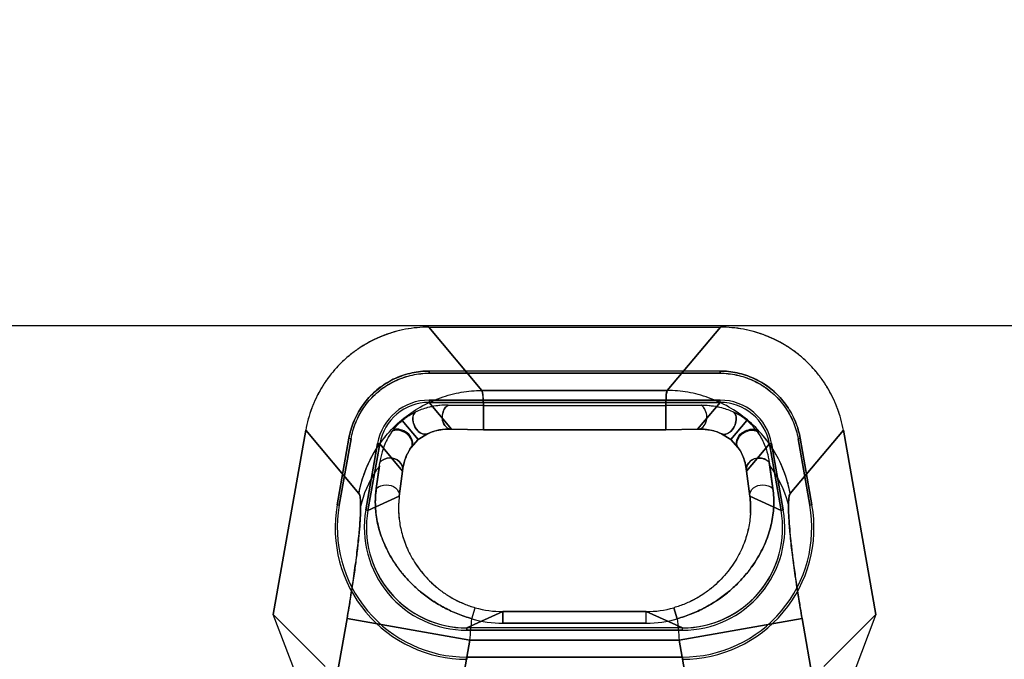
# Model space of a CAD drawing. Header units: millimetres. Extents: x 0 to 297, y 0 to 210.
# Tile 390 of 438: x 240.453 to 240.689, y 159.757 to 159.91. Entities that reach past the tile are written whole.
import ezdxf

# ---------------------------------------------------------------- set-up
doc = ezdxf.new("R2010")
doc.units = ezdxf.units.MM
doc.header["$LTSCALE"] = 16.335
doc.layers.get('0').update_dxf_attribs({"linetype": 'CONTINUOUS'})
for name, color, linetype in [('AXES_REF', 7, 'CONTINUOUS'), ('INTFCLR_1', 7, 'CONTINUOUS'), ('INTFCLR_144815', 7, 'CONTINUOUS'), ('INTFCLR_72935', 7, 'CONTINUOUS')]:
    doc.layers.add(name, color=color, linetype=linetype)

msp = doc.modelspace()

# ---------------------------------------------------------------- linework, layer by layer
at = {"color": 7, "linetype": 'Continuous'}
for radius in [5.8174969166, 5.817, 5.7797484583]:
    msp.add_circle((241.4979109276, 154.8339782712), radius, dxfattribs=at)
msp.add_arc((241.4979109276, 154.8339782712), 5.76, 278.2771290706, 261.7228709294, dxfattribs=at)
at = {"layer": 'AXES_REF', "color": 7, "linetype": 'Continuous'}
msp.add_arc((241.4979109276, 154.8339782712), 5.892, 113.0826660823, 66.91733391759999, dxfattribs=at)
at = {"layer": 'AXES_REF', "color": 9, "linetype": 'Continuous'}
msp.add_arc((241.4979109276, 154.8339782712), 5.3067073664, 94.4118118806, 85.5881881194, dxfattribs=at)
at = {"layer": 'INTFCLR_1', "color": 9, "linetype": 'Continuous'}
for p, q in [((240.5635374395, 159.8215132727), (240.5508203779, 159.8366688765)), ((240.6206659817, 159.8366688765), (240.6079489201, 159.8215132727)), ((240.5635374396, 159.8215132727), (240.6079489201, 159.8215132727)), ((240.5509099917, 159.8191934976), (240.5509100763, 159.8186686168)), ((240.5563070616, 159.8122369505), (240.5509100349, 159.8186688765)), ((240.5639245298, 159.8179129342), (240.5554669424, 159.8179854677)), ((240.5639245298, 159.8179129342), (240.5639245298, 159.812104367)), ((240.5639245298, 159.8179129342), (240.6075618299, 159.8179129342)), ((240.6075618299, 159.812104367), (240.607562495, 159.8179129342)), ((240.616019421, 159.8179854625), (240.6075618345, 159.8179128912)), ((240.6205763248, 159.8186688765), (240.6151792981, 159.8122369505)), ((240.6205762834, 159.8186686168), (240.620576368, 159.8191934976)), ((240.5444674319, 159.8143159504), (240.5483101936, 159.8097459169)), ((240.5639245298, 159.8121061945), (240.5563070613, 159.8122369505)), ((240.615179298, 159.8122369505), (240.6075618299, 159.8121061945)), ((240.6270188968, 159.8143159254), (240.623176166, 159.809745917)), ((240.5213885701, 159.8119726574), (240.5341056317, 159.7968170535)), ((240.5505702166, 159.8111672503), (240.5483101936, 159.8097459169)), ((240.6075618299, 159.8121061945), (240.5639245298, 159.8121061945)), ((240.623176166, 159.809745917), (240.6209194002, 159.8111657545)), ((240.637380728, 159.7968170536), (240.6500977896, 159.8119726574)), ((240.5390997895, 159.8087586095), (240.5385828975, 159.8088498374)), ((240.5390995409, 159.8087586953), (240.5445739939, 159.8022344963)), ((240.5483101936, 159.8097459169), (240.5465649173, 159.8078097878)), ((240.6249222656, 159.8078085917), (240.623176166, 159.809745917)), ((240.6269123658, 159.8022344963), (240.6323868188, 159.8087586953)), ((240.6329034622, 159.8088498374), (240.6323865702, 159.8087586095)), ((240.539034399, 159.803444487), (240.5382897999, 159.7980339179)), ((240.6331965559, 159.7980339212), (240.632346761, 159.8042803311)), ((240.5445739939, 159.8022344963), (240.5437965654, 159.7962231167)), ((240.6276897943, 159.7962231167), (240.6269123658, 159.8022344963)), ((240.5437965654, 159.7962231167), (240.5362896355, 159.7928229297)), ((240.6351967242, 159.7928229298), (240.6276897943, 159.7962231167)), ((240.5294229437, 159.7940337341), (240.5289058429, 159.7941248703)), ((240.6425805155, 159.7941248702), (240.6420634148, 159.7940337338)), ((240.5357734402, 159.7929139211), (240.5362903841, 159.7928228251)), ((240.6351959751, 159.7928228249), (240.635712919, 159.7929139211)), ((240.5685906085, 159.7685930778), (240.5599267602, 159.7646688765)), ((240.5611450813, 159.7668945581), (240.5619708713, 159.7695198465)), ((240.5685906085, 159.7657962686), (240.5685906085, 159.7685935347)), ((240.5685906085, 159.7685930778), (240.6028957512, 159.7685930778)), ((240.6028957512, 159.7657962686), (240.6028957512, 159.7685935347)), ((240.6115595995, 159.7646688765), (240.6028957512, 159.7685930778)), ((240.6103412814, 159.7668945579), (240.6095154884, 159.7695198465)), ((240.5123360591, 159.6595582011), (240.531268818, 159.7669312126)), ((240.531268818, 159.7669312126), (240.5607006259, 159.7617415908)), ((240.6028957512, 159.7657962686), (240.5685906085, 159.7657962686)), ((240.6107857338, 159.7617415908), (240.6402175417, 159.7669312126)), ((240.6402175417, 159.7669312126), (240.6591503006, 159.6595582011)), ((240.5599267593, 159.7646706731), (240.5599267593, 159.7641457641)), ((240.6115594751, 159.7641457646), (240.6115597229, 159.7646706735)), ((240.5607006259, 159.7617415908), (240.5427116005, 159.659720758)), ((240.5607006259, 159.7617415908), (240.6107857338, 159.7617415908)), ((240.6287747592, 159.659720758), (240.6107857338, 159.7617415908)), ((240.559926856, 159.757172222), (240.5599266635, 159.7576972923)), ((240.6115596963, 159.7576972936), (240.6115595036, 159.7571722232))]:
    msp.add_line(p, q, dxfattribs=at)
at = {"layer": 'INTFCLR_1', "color": 6, "linetype": 'Continuous'}
for p, q in [((240.550820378, 159.8366688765), (240.6206659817, 159.8366688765)), ((240.5509100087, 159.8256333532), (240.5509100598, 159.8261589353)), ((240.6205763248, 159.8261688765), (240.5509100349, 159.8261688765)), ((240.5509100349, 159.8256439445), (240.6205763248, 159.8256439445)), ((240.6205762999, 159.8261589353), (240.620576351, 159.8256333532)), ((240.6205763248, 159.8191938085), (240.5509100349, 159.8191938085)), ((240.5509100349, 159.8186688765), (240.6205763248, 159.8186688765)), ((240.52138857, 159.8119726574), (240.513616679, 159.7678960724)), ((240.5289035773, 159.7941252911), (240.5317134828, 159.8100610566)), ((240.5294205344, 159.7940341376), (240.5322304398, 159.8099699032)), ((240.5317232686, 159.8100593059), (240.5322408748, 159.8099680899)), ((240.6392454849, 159.8099680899), (240.6397630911, 159.8100593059)), ((240.6392559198, 159.8099699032), (240.6420658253, 159.7940341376)), ((240.6397728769, 159.8100610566), (240.6425827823, 159.7941252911)), ((240.6578696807, 159.7678960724), (240.6500977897, 159.8119726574)), ((240.5385825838, 159.8088498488), (240.5357726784, 159.7929140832)), ((240.5362896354, 159.7928229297), (240.5390995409, 159.8087586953)), ((240.6323868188, 159.8087586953), (240.6351967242, 159.7928229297)), ((240.6357136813, 159.7929140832), (240.6329037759, 159.8088498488)), ((240.5189209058, 159.7539500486), (240.5136166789, 159.7678960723)), ((240.513616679, 159.7678960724), (240.5260373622, 159.7554753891)), ((240.6454489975, 159.7554753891), (240.6578696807, 159.7678960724)), ((240.6578696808, 159.7678960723), (240.6525654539, 159.7539500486)), ((240.6115595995, 159.7646688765), (240.5599267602, 159.7646688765)), ((240.5599267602, 159.7641439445), (240.6115595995, 159.7641439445)), ((240.6115595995, 159.7576938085), (240.5599267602, 159.7576938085))]:
    msp.add_line(p, q, dxfattribs=at)
for centre, radius, start, end in [((240.5509082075, 159.8066783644), 0.012515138, 89.9916338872, 170.0083660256), ((240.5509070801, 159.8066798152), 0.0119886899, 89.99887922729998, 170.0021470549), ((240.6205781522, 159.8066783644), 0.012515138, 9.9916339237, 90.00836582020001), ((240.6205793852, 159.8066797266), 0.0119886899, 9.9988799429, 90.00214761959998), ((240.5599153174, 159.7886596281), 0.0314873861, 170.0045577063, 270.0208196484), ((240.5599153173, 159.788659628), 0.0309623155, 170.0046347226, 270.0211725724), ((240.611571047, 159.7886596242), 0.0314873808, 269.979171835, 9.995450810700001), ((240.6115710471, 159.788659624), 0.0309623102, 269.9788185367, 9.9953740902), ((240.5599153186, 159.7886596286), 0.0245138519, 170.0058561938, 270.0267401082), ((240.5599045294, 159.7886551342), 0.0239793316, 169.9984242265, 270.0027676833), ((240.6115710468, 159.7886596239), 0.0245138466, 269.9732464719, 9.994157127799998), ((240.6115380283, 159.7886613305), 0.0240232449, 345.0078624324, 9.9935268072), ((240.6115816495, 159.7886552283), 0.0239795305, 269.9981249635, 344.9949843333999)]:
    msp.add_arc(centre, radius, start, end, dxfattribs=at)
at = {"layer": 'INTFCLR_1', "color": 9, "linetype": 'Continuous'}
for centre, radius, start, end in [((240.3346439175, 159.8296916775), 0.2060688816, 352.6823037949, 352.9166235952), ((240.6061594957, 159.7933226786), 0.0217247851, 356.8989578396, 7.6723788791), ((240.5685901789, 159.7926951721), 0.0241020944, 254.0596645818, 270.0010210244), ((240.6028961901, 159.792695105), 0.0241020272, 269.9989566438, 285.9403577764), ((239.210404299, 159.880803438), 1.3555352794, 354.960999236, 355.1796137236), ((240.5685990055, 159.791639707), 0.0258434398, 253.2362438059, 269.9813834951), ((240.602887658, 159.7916376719), 0.0258414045, 270.0179443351, 286.7644188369), ((241.9616175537, 159.8808488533), 1.3560726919, 184.8203971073, 185.0389249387)]:
    msp.add_arc(centre, radius, start, end, dxfattribs=at)
at = {"layer": 'INTFCLR_1', "color": 6, "linetype": 'Continuous'}
for points, knots in [([(240.550820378, 159.8366688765), (240.5498907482, 159.8366688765), (240.5480303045, 159.8365826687), (240.5452654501, 159.8361943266), (240.5425503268, 159.8355509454), (240.5399097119, 159.8346594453), (240.5373664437, 159.8335268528), (240.5349414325, 159.832163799), (240.5326545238, 159.8305815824), (240.5305252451, 159.8287938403), (240.5285715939, 159.8268158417), (240.5268099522, 159.8246642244), (240.5252547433, 159.8223564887), (240.5239203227, 159.8199119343), (240.5228175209, 159.8173524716), (240.5219569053, 159.8147009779), (240.5215497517, 159.8128867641), (240.52138857, 159.8119726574)], [0, 0, 0, 0, 0.0668458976, 0.1336927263, 0.2004837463, 0.2671935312, 0.3338090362, 0.400383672, 0.4669352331, 0.5334824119, 0.6000118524, 0.6665554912, 0.73315009, 0.7998260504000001, 0.8665291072, 0.9332563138, 1, 1, 1, 1]), ([(240.6500977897, 159.8119726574), (240.6499363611, 159.8128881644), (240.6495284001, 159.8147053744), (240.6486658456, 159.81736079), (240.6475607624, 159.8199229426), (240.6462242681, 159.8223686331), (240.6446672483, 159.8246765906), (240.6429038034, 159.8268280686), (240.6409485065, 159.8288054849), (240.6388181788, 159.8305919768), (240.6365309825, 159.8321724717), (240.6341061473, 159.8335337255), (240.6315634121, 159.834664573), (240.6289242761, 159.8355542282), (240.6262121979, 159.8361958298), (240.6234515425, 159.8365829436), (240.6215941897, 159.8366688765), (240.6206659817, 159.8366688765)], [0, 0, 0, 0, 0.0668459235, 0.1336927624, 0.2004837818, 0.2671935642, 0.3338090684, 0.4003837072, 0.4669352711, 0.5334824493, 0.6000118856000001, 0.6665555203, 0.7331501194, 0.7998260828, 0.8665291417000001, 0.9332563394, 1, 1, 1, 1]), ([(240.5317134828, 159.8100610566), (240.5318307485, 159.8107264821), (240.5321433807, 159.8120619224), (240.5328320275, 159.8140258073), (240.5337395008, 159.8159406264), (240.5348527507, 159.8177634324), (240.5361425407, 159.8194430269), (240.5375800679, 159.8209497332), (240.5391553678, 159.8222715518), (240.540874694, 159.8234198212), (240.54273607, 159.8243940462), (240.5447186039, 159.8251785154), (240.5467728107, 159.8257481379), (240.5488455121, 159.8260915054), (240.5502291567, 159.8261689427), (240.5509100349, 159.8261688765)], [0, 0, 0, 0, 0.0745524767, 0.1509807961, 0.2292183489, 0.3079139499, 0.3862044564, 0.4624332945, 0.5372331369, 0.6126412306, 0.6901179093, 0.7686076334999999, 0.8474540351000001, 0.9248738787, 1, 1, 1, 1]), ([(240.5322304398, 159.8099699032), (240.5323441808, 159.8106153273), (240.5326479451, 159.811911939), (240.533317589, 159.8138210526), (240.5342011, 159.8156857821), (240.5352854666, 159.8174622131), (240.5365409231, 159.8190987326), (240.5379369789, 159.8205629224), (240.5394656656, 159.8218470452), (240.5411357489, 159.8229621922), (240.5429490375, 159.8239121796), (240.5448830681, 159.8246775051), (240.5468862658, 159.8252335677), (240.548903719, 159.8255684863), (240.5502489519, 159.8256440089), (240.5509100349, 159.8256439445)], [0, 0, 0, 0, 0.0743166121, 0.1506607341, 0.2290133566, 0.3078648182, 0.3862250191, 0.4624616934, 0.5368207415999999, 0.6121572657, 0.6897409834, 0.76851829, 0.8475763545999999, 0.9250355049, 1, 1, 1, 1]), ([(240.6205763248, 159.8261688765), (240.6212513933, 159.8261689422), (240.6226193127, 159.826093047), (240.6246713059, 159.8257566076), (240.6267136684, 159.8251963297), (240.628702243, 159.8244165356), (240.6305812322, 159.8234387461), (240.6323155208, 159.8222836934), (240.6338924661, 159.8209622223), (240.6353223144, 159.8194669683), (240.6366063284, 159.8178023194), (240.6377231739, 159.8159848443), (240.6386408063, 159.8140604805), (240.6393385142, 159.8120797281), (240.6396547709, 159.8107312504), (240.6397728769, 159.8100610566)], [0, 0, 0, 0, 0.07448509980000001, 0.1508136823, 0.2290298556, 0.307717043, 0.3860546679, 0.4622959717, 0.5371773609, 0.612604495, 0.6901286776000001, 0.7687085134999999, 0.8475354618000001, 0.9249132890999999, 1, 1, 1, 1]), ([(240.6205763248, 159.8256439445), (240.6212316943, 159.8256440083), (240.6225613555, 159.8255700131), (240.6245577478, 159.8252420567), (240.6265475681, 159.8246957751), (240.6284853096, 159.8239363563), (240.6303149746, 159.8229841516), (240.6319993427, 159.8218635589), (240.6335294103, 159.8205810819), (240.6349176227, 159.8191300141), (240.6361680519, 159.8175092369), (240.6372575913, 159.8157374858), (240.6381530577, 159.8138612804), (240.6388332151, 159.811932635), (240.6391411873, 159.8106209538), (240.6392559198, 159.8099699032)], [0, 0, 0, 0, 0.0743165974, 0.150660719, 0.2290133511, 0.3078648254, 0.3862250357, 0.4624617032, 0.5368207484, 0.6121572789, 0.6897410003, 0.7685183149, 0.8475763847, 0.9250355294, 1, 1, 1, 1])]:
    msp.add_open_spline(points, degree=3, knots=knots, dxfattribs=at)
at = {"layer": 'INTFCLR_1', "color": 9, "linetype": 'Continuous'}
for points, knots in [([(240.5341056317, 159.7968170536), (240.534400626, 159.7984298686), (240.5352777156, 159.801688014), (240.536949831, 159.8053244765), (240.5387694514, 159.8083076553), (240.5408991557, 159.8111933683), (240.5442741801, 159.8145849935), (240.548712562, 159.8176766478), (240.5535498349, 159.819897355), (240.5585363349, 159.8212045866), (240.5618979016, 159.8215028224), (240.5635374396, 159.8215132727)], [0, 0, 0, 0, 0.1182099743, 0.2420382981, 0.2870462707, 0.3700382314, 0.5000568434, 0.6300754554, 0.757961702, 0.8817900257, 1, 1, 1, 1]), ([(240.5639245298, 159.8179129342), (240.5639090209, 159.8184271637), (240.5638313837, 159.8196222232), (240.5638061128, 159.8208731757), (240.5635374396, 159.8215132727)], [0, 0, 0, 0, 0.4256475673, 1, 1, 1, 1]), ([(240.6079489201, 159.8215132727), (240.6076893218, 159.8208945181), (240.6076563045, 159.8196452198), (240.6075780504, 159.818450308), (240.6075618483, 159.8179127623)], [0, 0, 0, 0, 0.5551027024, 1, 1, 1, 1]), ([(240.637380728, 159.7968170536), (240.6367788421, 159.8001077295), (240.6349837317, 159.8050360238), (240.6310285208, 159.8107485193), (240.6272122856, 159.8145852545), (240.6227737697, 159.817676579), (240.6179365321, 159.8198973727), (240.6129500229, 159.8212045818), (240.6095884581, 159.8215028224), (240.6079489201, 159.8215132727)], [0, 0, 0, 0, 0.2414202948, 0.3694300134, 0.4995741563, 0.6297182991, 0.7577280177, 0.8816758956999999, 1, 1, 1, 1]), ([(240.5554669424, 159.8179854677), (240.5551373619, 159.8179926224), (240.5541500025, 159.8179869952), (240.5525023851, 159.8178402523), (240.5501681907, 159.8173690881), (240.5485404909, 159.8167737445), (240.5475866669, 159.8163189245)], [0, 0, 0, 0, 0.1217770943, 0.364573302, 0.6096459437, 1, 1, 1, 1]), ([(240.5563070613, 159.8122369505), (240.5561058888, 159.8122306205), (240.5553251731, 159.8123491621), (240.5542982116, 159.8134555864), (240.5538494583, 159.8156115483), (240.5545693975, 159.8174655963), (240.5554669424, 159.8179854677)], [0, 0, 0, 0, 0.0841888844, 0.3210883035, 0.566142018, 1, 1, 1, 1]), ([(240.615179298, 159.8122369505), (240.6153804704, 159.8122306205), (240.616161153, 159.8123491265), (240.6171780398, 159.8134447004), (240.6176390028, 159.8155929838), (240.6169279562, 159.8174592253), (240.616019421, 159.8179854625)], [0, 0, 0, 0, 0.08422678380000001, 0.3212330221, 0.5606314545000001, 1, 1, 1, 1]), ([(240.616019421, 159.8179854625), (240.6170085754, 159.8180068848), (240.6186709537, 159.8179049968), (240.6213284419, 159.8173657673), (240.6229543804, 159.8167699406), (240.6239041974, 159.8163167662)], [0, 0, 0, 0, 0.3653598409, 0.6113751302, 1, 1, 1, 1]), ([(240.5444674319, 159.8143159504), (240.544735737, 159.8145419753), (240.5457127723, 159.8153030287), (240.5467866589, 159.815936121), (240.5475866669, 159.8163189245)], [0, 0, 0, 0, 0.2834458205, 1, 1, 1, 1]), ([(240.5475866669, 159.8163189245), (240.5474450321, 159.8161864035), (240.5470715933, 159.815641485), (240.5469351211, 159.8142884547), (240.5475508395, 159.8125041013), (240.5488607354, 159.8109952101), (240.5502117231, 159.8109572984), (240.5505702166, 159.8111672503)], [0, 0, 0, 0, 0.0783078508, 0.2596289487, 0.5220713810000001, 0.8322741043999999, 1, 1, 1, 1]), ([(240.6209194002, 159.8111657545), (240.6215449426, 159.8107991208), (240.6232410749, 159.8114854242), (240.6244383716, 159.8134375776), (240.6246464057, 159.8156219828), (240.6239041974, 159.8163167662)], [0, 0, 0, 0, 0.3015710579, 0.5771498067, 1, 1, 1, 1]), ([(240.6270188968, 159.8143159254), (240.6267509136, 159.8145415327), (240.6257755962, 159.8153021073), (240.6247028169, 159.815933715), (240.6239041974, 159.8163167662)], [0, 0, 0, 0, 0.2834098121, 1, 1, 1, 1]), ([(240.5420215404, 159.8116606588), (240.5421732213, 159.8118718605), (240.5428992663, 159.8128334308), (240.5437447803, 159.8137071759), (240.5444674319, 159.8143159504)], [0, 0, 0, 0, 0.21580247, 1, 1, 1, 1]), ([(240.5465649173, 159.8078097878), (240.5466875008, 159.8079546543), (240.5470691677, 159.8086695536), (240.5466036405, 159.8102480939), (240.5449986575, 159.8118113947), (240.5428354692, 159.8122927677), (240.5420215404, 159.8116606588)], [0, 0, 0, 0, 0.07667451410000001, 0.3152322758, 0.5836180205, 1, 1, 1, 1]), ([(240.5563070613, 159.8122369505), (240.5560673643, 159.8122485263), (240.5553497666, 159.8122633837), (240.5541509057, 159.8121887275), (240.5524525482, 159.8118885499), (240.5512644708, 159.8114851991), (240.5505702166, 159.8111672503)], [0, 0, 0, 0, 0.1223166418, 0.3656786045, 0.6107925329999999, 1, 1, 1, 1]), ([(240.6209194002, 159.8111657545), (240.6207979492, 159.811221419), (240.6202122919, 159.8114774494), (240.6190307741, 159.811878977), (240.6172284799, 159.8122260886), (240.6158976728, 159.812271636), (240.615179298, 159.8122369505)], [0, 0, 0, 0, 0.0680536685, 0.3255425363, 0.6336445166, 1, 1, 1, 1]), ([(240.6294658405, 159.8116591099), (240.6293141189, 159.8118703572), (240.628587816, 159.8128324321), (240.6277430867, 159.8137081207), (240.6270188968, 159.8143159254)], [0, 0, 0, 0, 0.2157430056, 1, 1, 1, 1]), ([(240.5420215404, 159.8116606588), (240.5419589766, 159.8115738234), (240.5416110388, 159.8110792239), (240.5410105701, 159.8101071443), (240.5402682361, 159.808595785), (240.5395615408, 159.8066541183), (240.5392507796, 159.8051517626), (240.5391400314, 159.8042805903)], [0, 0, 0, 0, 0.0401385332, 0.2267826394, 0.4277663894, 0.6706511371, 1, 1, 1, 1]), ([(240.5465649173, 159.8078097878), (240.5462381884, 159.8073347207), (240.5456958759, 159.8063909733), (240.5449553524, 159.804538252), (240.5446651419, 159.8031384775), (240.5445739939, 159.8022344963)], [0, 0, 0, 0, 0.2895265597, 0.5437663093, 1, 1, 1, 1]), ([(240.5445739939, 159.8022344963), (240.5447325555, 159.8030380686), (240.543977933, 159.8048087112), (240.5414755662, 159.8056667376), (240.5396923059, 159.8049730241), (240.5391400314, 159.8042805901)], [0, 0, 0, 0, 0.331276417, 0.6417716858, 1, 1, 1, 1]), ([(240.6269123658, 159.8022344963), (240.6268674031, 159.8024623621), (240.6268294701, 159.8033204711), (240.6276262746, 159.8046701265), (240.629721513, 159.8056667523), (240.6316848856, 159.805110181), (240.632346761, 159.8042803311)], [0, 0, 0, 0, 0.0934909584, 0.3393508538, 0.5727263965, 1, 1, 1, 1]), ([(240.5390342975, 159.8034443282), (240.5386914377, 159.8029873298), (240.5366343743, 159.8000565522), (240.5351769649, 159.796663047), (240.5345269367, 159.7937228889)], [0, 0, 0, 0, 0.1594749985, 1, 1, 1, 1]), ([(240.5382897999, 159.7980339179), (240.5388520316, 159.7986667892), (240.5406470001, 159.7991313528), (240.5429615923, 159.7985199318), (240.5439458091, 159.7969285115), (240.5437965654, 159.7962231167)], [0, 0, 0, 0, 0.3613633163, 0.6922218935, 1, 1, 1, 1]), ([(240.6276897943, 159.7962231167), (240.6275405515, 159.7969285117), (240.628524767, 159.7985199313), (240.6308393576, 159.7991313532), (240.632634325, 159.7986667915), (240.6331965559, 159.7980339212)], [0, 0, 0, 0, 0.3077783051, 0.6386370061, 1, 1, 1, 1]), ([(240.5341056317, 159.7968170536), (240.5343361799, 159.7965421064), (240.5344741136, 159.7954213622), (240.5345269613, 159.7944120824), (240.5345269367, 159.7937228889)], [0, 0, 0, 0, 0.3423780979, 1, 1, 1, 1]), ([(240.5382897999, 159.7980339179), (240.5380802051, 159.7966057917), (240.5379734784, 159.7944660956), (240.5382249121, 159.7916680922), (240.5385850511, 159.7896401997), (240.5391196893, 159.7876147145), (240.539840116, 159.7855720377), (240.54076288, 159.7834964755), (240.5419113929, 159.781384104), (240.5433078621, 159.779252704), (240.5449734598, 159.7771266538), (240.5465776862, 159.77540713), (240.5480165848, 159.7740647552), (240.549598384, 159.7727123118), (240.5513210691, 159.771447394), (240.5531729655, 159.7702850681), (240.5551571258, 159.7691752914), (240.5577954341, 159.767960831), (240.5600081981, 159.7672102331), (240.5611450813, 159.7668945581)], [0, 0, 0, 0, 0.1031009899, 0.1518010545, 0.2004991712, 0.2500251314, 0.3012731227, 0.3550459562, 0.4121018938, 0.4728303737, 0.5368399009, 0.6047915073, 0.6405577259, 0.6773567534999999, 0.7534035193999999, 0.7929217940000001, 0.8334811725, 0.9157223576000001, 1, 1, 1, 1]), ([(240.5437965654, 159.7962231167), (240.5436297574, 159.7949849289), (240.543543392, 159.7931290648), (240.5437351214, 159.7906933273), (240.5440144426, 159.7889178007), (240.5444327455, 159.7871463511), (240.5449978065, 159.7853653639), (240.5457245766, 159.7835644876), (240.5466331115, 159.7817419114), (240.5477400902, 159.7799131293), (240.5490627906, 159.7780986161), (240.5506194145, 159.7763211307), (240.5524234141, 159.7746152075), (240.554121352, 159.7733017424), (240.5556010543, 159.7723289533), (240.5571834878, 159.7714053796), (240.5592890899, 159.7703967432), (240.5610613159, 159.7697796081), (240.5619708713, 159.7695198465)], [0, 0, 0, 0, 0.1067835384, 0.1577573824, 0.2086929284, 0.2602382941, 0.3131842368, 0.3682384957, 0.426055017, 0.4870545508, 0.5507344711, 0.6177291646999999, 0.6887142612, 0.7626196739, 0.8008633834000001, 0.8400063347, 0.9191524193, 1, 1, 1, 1]), ([(240.6103412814, 159.7668945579), (240.6114831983, 159.7672137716), (240.6131655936, 159.7677837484), (240.6153218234, 159.7687112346), (240.61735813, 159.7697208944), (240.6192775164, 159.7708580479), (240.6210641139, 159.7721100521), (240.6227084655, 159.7733801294), (240.6245657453, 159.7750421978), (240.6270955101, 159.7777530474), (240.6291510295, 159.7806024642), (240.6307250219, 159.7835040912), (240.6316533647, 159.7855854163), (240.6323739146, 159.7876388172), (240.6329074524, 159.7896659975), (240.6332639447, 159.7916854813), (240.6335118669, 159.7944731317), (240.6334091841, 159.7966075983), (240.6331965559, 159.7980339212)], [0, 0, 0, 0, 0.0847017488, 0.1265763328, 0.1676193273, 0.2470064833, 0.2856300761, 0.3234167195, 0.3953852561, 0.4633725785, 0.588060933, 0.644933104, 0.6989993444, 0.7506816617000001, 0.8002181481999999, 0.8485897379, 0.8969826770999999, 1, 1, 1, 1]), ([(240.6402175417, 159.7669312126), (240.6400662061, 159.7677894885), (240.6397483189, 159.7696319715), (240.6391534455, 159.7732538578), (240.6384840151, 159.7776735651), (240.6378319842, 159.7825849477), (240.6373455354, 159.7869640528), (240.6370494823, 159.7906436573), (240.6369199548, 159.7935476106), (240.6370147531, 159.7954759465), (240.6371575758, 159.7965510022), (240.637380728, 159.7968170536)], [0, 0, 0, 0, 0.0866994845, 0.1859976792, 0.3651386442, 0.531336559, 0.6789616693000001, 0.8030517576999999, 0.8995236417, 0.9654554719, 1, 1, 1, 1]), ([(240.5345269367, 159.7937228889), (240.5345269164, 159.7930186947), (240.5344767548, 159.7914524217), (240.5343033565, 159.7888869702), (240.5340242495, 159.785904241), (240.5336442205, 159.7825608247), (240.5331698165, 159.7789201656), (240.5326098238, 159.7750514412), (240.5321106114, 159.7718890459), (240.5316574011, 159.7691647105), (240.5314201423, 159.7677894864), (240.531268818, 159.7669312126)], [0, 0, 0, 0, 0.0782080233, 0.1739605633, 0.2855419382, 0.4108856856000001, 0.5476541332, 0.6932768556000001, 0.8450127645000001, 0.9032096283, 1, 1, 1, 1]), ([(240.6278524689, 159.7921474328), (240.6278270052, 159.7916676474), (240.6277353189, 159.7905978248), (240.6274764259, 159.7889405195), (240.6270595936, 159.7871673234), (240.6264927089, 159.7853763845), (240.6257644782, 159.7835688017), (240.624856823, 159.7817493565), (240.6237528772, 159.7799229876), (240.6224305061, 159.7781072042), (240.6208747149, 159.77632958), (240.6190732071, 159.7746238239), (240.6170218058, 159.7730350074), (240.6151249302, 159.7718570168), (240.613496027, 159.7710185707), (240.6117753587, 159.7702501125), (240.6104294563, 159.7697809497), (240.6095154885, 159.7695198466)], [0, 0, 0, 0, 0.0464658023, 0.1037640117, 0.162068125, 0.222459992, 0.2852643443, 0.3503423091, 0.4188907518, 0.4914174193, 0.5673006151, 0.6470344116, 0.7309774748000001, 0.8178174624, 0.8625454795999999, 0.9080731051, 1, 1, 1, 1])]:
    msp.add_open_spline(points, degree=3, knots=knots, dxfattribs=at)
at = {"layer": 'INTFCLR_1', "color": 7, "linetype": 'Continuous'}
for points, knots in [([(240.6247923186, 159.8080020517), (240.624304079, 159.8085524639), (240.6246264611, 159.8103687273), (240.6263298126, 159.8119447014), (240.6284621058, 159.8125362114), (240.6292798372, 159.8119234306)], [0, 0, 0, 0, 0.3034730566, 0.5785197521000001, 1, 1, 1, 1]), ([(240.6249222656, 159.8078085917), (240.6247996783, 159.8079535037), (240.6244180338, 159.8086684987), (240.6248835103, 159.8102471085), (240.6264887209, 159.8118103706), (240.6286519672, 159.8122913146), (240.6294658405, 159.8116591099)], [0, 0, 0, 0, 0.0766869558, 0.3152553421, 0.5836258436, 1, 1, 1, 1]), ([(240.6292798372, 159.8119234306), (240.6293961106, 159.8117690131), (240.6298030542, 159.8111817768), (240.6304704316, 159.8101244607), (240.6312188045, 159.8085919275), (240.6319255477, 159.8066531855), (240.6322367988, 159.8051515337), (240.632346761, 159.8042803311)], [0, 0, 0, 0, 0.0696907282, 0.2575060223, 0.4501916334, 0.6834092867, 1, 1, 1, 1]), ([(240.6269123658, 159.8022344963), (240.6268449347, 159.8029032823), (240.6266401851, 159.8040472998), (240.6259924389, 159.8060139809), (240.6253247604, 159.8072608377), (240.6247923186, 159.8080020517)], [0, 0, 0, 0, 0.3249958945, 0.5587458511, 1, 1, 1, 1])]:
    msp.add_open_spline(points, degree=3, knots=knots, dxfattribs=at)
at = {"layer": 'INTFCLR_144815', "color": 6, "linetype": 'Continuous'}
msp.add_line((240.0579356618, 159.8370621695), (241.1135506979, 159.8370621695), dxfattribs=at)
at = {"layer": 'INTFCLR_72935', "color": 9, "linetype": 'Continuous'}
for p, q in [((240.550820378, 159.8366688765), (240.5635374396, 159.8215132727)), ((240.6079489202, 159.8215132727), (240.6206659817, 159.8366688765)), ((240.6079489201, 159.8215132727), (240.5635374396, 159.8215132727)), ((240.5509100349, 159.8191934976), (240.5509100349, 159.8186686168)), ((240.5509100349, 159.8186688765), (240.5563070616, 159.8122369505)), ((240.5554669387, 159.8179854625), (240.5639245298, 159.8179129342)), ((240.5639245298, 159.812104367), (240.56392471, 159.8179129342)), ((240.5639245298, 159.8179129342), (240.6075618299, 159.8179129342)), ((240.6075618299, 159.8179129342), (240.6160194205, 159.8179854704)), ((240.6075618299, 159.8179129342), (240.6075618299, 159.812104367)), ((240.6151792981, 159.8122369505), (240.6205763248, 159.8186688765)), ((240.6205763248, 159.8186686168), (240.6205763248, 159.8191934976)), ((240.5483101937, 159.809745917), (240.5444674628, 159.8143159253)), ((240.5563070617, 159.8122369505), (240.5639245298, 159.8121061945)), ((240.6075618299, 159.8121061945), (240.6151792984, 159.8122369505)), ((240.623176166, 159.809745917), (240.6270189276, 159.8143159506)), ((240.5341056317, 159.7968170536), (240.5213885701, 159.8119726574)), ((240.5483101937, 159.809745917), (240.5505669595, 159.8111657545)), ((240.5639245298, 159.8121061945), (240.6075618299, 159.8121061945)), ((240.6209161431, 159.8111672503), (240.623176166, 159.809745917)), ((240.6500977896, 159.8119726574), (240.637380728, 159.7968170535)), ((240.53858289, 159.8088497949), (240.5390997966, 159.8087586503)), ((240.5445739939, 159.8022344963), (240.5390995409, 159.8087586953)), ((240.5465640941, 159.8078085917), (240.5483101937, 159.809745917)), ((240.623176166, 159.809745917), (240.6249214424, 159.8078097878)), ((240.6323868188, 159.8087586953), (240.6269123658, 159.8022344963)), ((240.6329034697, 159.8088497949), (240.6323865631, 159.8087586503)), ((240.5382898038, 159.7980339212), (240.5391395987, 159.8042803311)), ((240.6324519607, 159.803444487), (240.6331965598, 159.7980339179)), ((240.5437965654, 159.7962231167), (240.5445739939, 159.8022344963)), ((240.6269123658, 159.8022344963), (240.6276897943, 159.7962231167)), ((240.5362896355, 159.7928229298), (240.5437965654, 159.7962231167)), ((240.6276897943, 159.7962231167), (240.6351967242, 159.7928229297)), ((240.5289058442, 159.7941248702), (240.5294229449, 159.7940337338)), ((240.642063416, 159.7940337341), (240.6425805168, 159.7941248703)), ((240.5362903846, 159.7928228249), (240.5357734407, 159.7929139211)), ((240.6357129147, 159.7929139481), (240.6351959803, 159.7928227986)), ((240.5599267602, 159.7646688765), (240.5685906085, 159.7685930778)), ((240.5611450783, 159.7668945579), (240.5619708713, 159.7695198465)), ((240.5685906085, 159.7685935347), (240.5685906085, 159.7657962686)), ((240.6028957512, 159.7685930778), (240.5685906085, 159.7685930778)), ((240.6028957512, 159.7657962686), (240.6028957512, 159.7685935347)), ((240.6028957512, 159.7685930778), (240.6115595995, 159.7646688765)), ((240.6095154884, 159.7695198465), (240.6103412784, 159.7668945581)), ((240.531268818, 159.7669312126), (240.5123360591, 159.6595582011)), ((240.5607006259, 159.7617415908), (240.531268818, 159.7669312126)), ((240.5685906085, 159.7657962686), (240.6028957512, 159.7657962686)), ((240.6402175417, 159.7669312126), (240.6107857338, 159.7617415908)), ((240.6591503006, 159.6595582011), (240.6402175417, 159.7669312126)), ((240.5599267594, 159.7641457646), (240.5599267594, 159.7646706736)), ((240.6115596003, 159.7641457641), (240.6115596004, 159.7646706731)), ((240.5427116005, 159.659720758), (240.5607006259, 159.7617415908)), ((240.6107857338, 159.7617415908), (240.5607006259, 159.7617415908)), ((240.6107857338, 159.7617415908), (240.6287747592, 159.659720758)), ((240.5599266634, 159.7576972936), (240.5599268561, 159.7571722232)), ((240.6115595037, 159.757172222), (240.6115596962, 159.7576972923))]:
    msp.add_line(p, q, dxfattribs=at)
at = {"layer": 'INTFCLR_72935', "color": 6, "linetype": 'Continuous'}
for p, q in [((240.550820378, 159.8366688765), (240.6206659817, 159.8366688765)), ((240.5509100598, 159.8261589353), (240.5509100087, 159.8256333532)), ((240.6205763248, 159.8261688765), (240.5509100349, 159.8261688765)), ((240.6205763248, 159.8256439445), (240.5509100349, 159.8256439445)), ((240.620576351, 159.8256333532), (240.6205762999, 159.8261589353)), ((240.5509100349, 159.8191938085), (240.6205763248, 159.8191938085)), ((240.6205763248, 159.8186688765), (240.5509100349, 159.8186688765)), ((240.5136171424, 159.7678987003), (240.5213885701, 159.8119726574)), ((240.5317134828, 159.8100610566), (240.5289035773, 159.7941252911)), ((240.5322304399, 159.8099699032), (240.5294205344, 159.7940341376)), ((240.5322408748, 159.8099680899), (240.5317232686, 159.8100593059)), ((240.6397630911, 159.8100593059), (240.6392454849, 159.8099680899)), ((240.6420658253, 159.7940341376), (240.6392559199, 159.8099699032)), ((240.6425827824, 159.7941252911), (240.6397728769, 159.8100610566)), ((240.6500977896, 159.8119726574), (240.6578692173, 159.7678987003)), ((240.5357726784, 159.7929140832), (240.5385825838, 159.8088498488)), ((240.5390995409, 159.8087586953), (240.5362896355, 159.7928229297)), ((240.6351967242, 159.7928229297), (240.6323868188, 159.8087586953)), ((240.6329037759, 159.8088498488), (240.6357136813, 159.7929140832)), ((240.5189224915, 159.7539497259), (240.5136171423, 159.7678987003)), ((240.5260404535, 159.7554753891), (240.5136171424, 159.7678987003)), ((240.6578692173, 159.7678987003), (240.6454459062, 159.7554753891)), ((240.6578692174, 159.7678987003), (240.6525638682, 159.7539497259)), ((240.6115595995, 159.7646688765), (240.5599267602, 159.7646688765)), ((240.6115595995, 159.7641439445), (240.5599267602, 159.7641439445)), ((240.5599267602, 159.7576938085), (240.6115595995, 159.7576938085))]:
    msp.add_line(p, q, dxfattribs=at)
for centre, radius, start, end in [((240.5509082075, 159.8066783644), 0.012515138, 89.9916341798, 170.0083660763), ((240.5509069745, 159.8066797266), 0.0119886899, 89.99785282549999, 170.0011200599), ((240.6205781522, 159.8066783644), 0.012515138, 9.991633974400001, 90.0083661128), ((240.6205792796, 159.8066798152), 0.0119886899, 9.9978529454, 90.0011212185), ((240.5599153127, 159.7886596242), 0.0314873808, 170.0045492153, 270.0208279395), ((240.5599153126, 159.788659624), 0.0309623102, 170.0046259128, 270.0211814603), ((240.6115710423, 159.7886596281), 0.0314873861, 269.9791805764, 9.9954422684), ((240.6115710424, 159.788659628), 0.0309623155, 269.9788274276, 9.995365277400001), ((240.5599153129, 159.7886596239), 0.0245138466, 170.0058428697, 270.0267535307), ((240.5599483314, 159.7886613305), 0.0240232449, 170.0064731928, 194.9921375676), ((240.6115710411, 159.7886596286), 0.0245138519, 269.9732598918, 9.9941438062), ((240.6115818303, 159.7886551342), 0.0239793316, 269.9972385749, 10.0015757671), ((240.5599047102, 159.7886552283), 0.0239795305, 195.0050156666, 270.0018744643)]:
    msp.add_arc(centre, radius, start, end, dxfattribs=at)
at = {"layer": 'INTFCLR_72935', "color": 9, "linetype": 'Continuous'}
for centre, radius, start, end in [((240.8368426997, 159.8296917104), 0.2060691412, 187.0833765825, 187.3176961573), ((240.5653268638, 159.7933226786), 0.0217247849, 172.3276210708, 183.1010421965), ((240.5685901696, 159.792695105), 0.0241020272, 254.0596422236, 270.0010433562), ((240.6028961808, 159.7926951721), 0.0241020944, 269.9989789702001, 285.9403354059), ((239.209868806, 159.8808488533), 1.3560726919, 354.9610750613, 355.1796028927), ((240.5685987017, 159.7916376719), 0.0258414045, 253.2355811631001, 269.9820556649), ((240.6028873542, 159.791639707), 0.0258434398, 270.0186165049, 286.7637561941), ((241.9610820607, 159.880803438), 1.3555352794, 184.8203862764, 185.039000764)]:
    msp.add_arc(centre, radius, start, end, dxfattribs=at)
at = {"layer": 'INTFCLR_72935', "color": 6, "linetype": 'Continuous'}
for points, knots in [([(240.550820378, 159.8366688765), (240.5498893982, 159.8366688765), (240.5480156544, 159.8365817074), (240.5452294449, 159.83618852), (240.5424898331, 159.83553455), (240.5398350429, 159.8346305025), (240.5372847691, 159.8334859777), (240.5348574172, 159.8321113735), (240.5325718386, 159.8305184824), (240.5304481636, 159.8287224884), (240.5285037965, 159.8267400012), (240.526753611, 159.8245878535), (240.5252117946, 159.8222846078), (240.5238921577, 159.8198530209), (240.5228027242, 159.8173111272), (240.5219521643, 159.8146804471), (240.5215484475, 159.8128793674), (240.5213885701, 159.8119726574)], [0, 0, 0, 0, 0.0669429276, 0.1346495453, 0.2020436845, 0.2691704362, 0.3360150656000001, 0.402751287, 0.4694641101, 0.5360456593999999, 0.6024530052, 0.6688476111, 0.7352235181, 0.8014660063, 0.8674993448, 0.9337964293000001, 1, 1, 1, 1]), ([(240.6500977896, 159.8119726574), (240.6499361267, 159.8128894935), (240.6495249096, 159.8147196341), (240.6486538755, 159.8173952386), (240.6475341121, 159.8199796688), (240.6461827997, 159.8224371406), (240.6446128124, 159.8247499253), (240.6428375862, 159.8269017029), (240.6408720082, 159.8288759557), (240.638734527, 159.8306554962), (240.6364445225, 159.8322260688), (240.6340211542, 159.8335759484), (240.6314851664, 159.8346943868), (240.6288613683, 159.8355717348), (240.6261689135, 159.8362032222), (240.6234305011, 159.8365840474), (240.6215866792, 159.8366688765), (240.6206659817, 159.8366688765)], [0, 0, 0, 0, 0.0669429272, 0.134649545, 0.2020436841, 0.2691704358, 0.3360150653, 0.4027512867, 0.4694641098, 0.536045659, 0.6024530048, 0.6688476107, 0.7352235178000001, 0.8014660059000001, 0.8674993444, 0.933796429, 1, 1, 1, 1]), ([(240.5509100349, 159.8261688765), (240.5502343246, 159.8261689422), (240.5488647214, 159.8260830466), (240.5468146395, 159.8257636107), (240.544785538, 159.8252113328), (240.5428199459, 159.8244422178), (240.540954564, 159.8234677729), (240.5392122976, 159.8223037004), (240.5376073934, 159.820962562), (240.5361481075, 159.8194499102), (240.5348514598, 159.8177768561), (240.5337396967, 159.8159640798), (240.5328330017, 159.8140481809), (240.5321559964, 159.8120717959), (240.5318313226, 159.8107297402), (240.5317134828, 159.8100610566)], [0, 0, 0, 0, 0.0745499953, 0.1510769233, 0.2285625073, 0.3060654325, 0.3835108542, 0.460297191, 0.5368032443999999, 0.6138228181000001, 0.6917426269, 0.7698681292, 0.8479928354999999, 0.9250884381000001, 1, 1, 1, 1]), ([(240.5322304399, 159.8099699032), (240.5323441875, 159.8106153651), (240.5326585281, 159.8119108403), (240.5333093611, 159.8138204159), (240.5341816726, 159.8156729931), (240.5352514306, 159.8174283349), (240.5365010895, 159.8190523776), (240.5379114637, 159.820525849), (240.5394683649, 159.8218375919), (240.5411647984, 159.8229804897), (240.5429877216, 159.8239404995), (240.5449137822, 159.8246997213), (240.5469040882, 159.8252449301), (240.5489116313, 159.8255585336), (240.550250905, 159.8256440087), (240.5509100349, 159.8256439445)], [0, 0, 0, 0, 0.074314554, 0.1508278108, 0.2284084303, 0.3059923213, 0.3834718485, 0.4602992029, 0.5368234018, 0.6138679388, 0.6917878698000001, 0.7699620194, 0.8481650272, 0.9252634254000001, 1, 1, 1, 1]), ([(240.6397728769, 159.8100610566), (240.6396556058, 159.8107265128), (240.6393331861, 159.812060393), (240.6386626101, 159.8140238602), (240.6377663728, 159.815926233), (240.6366676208, 159.8177284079), (240.6353840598, 159.8193962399), (240.6339351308, 159.8209098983), (240.6323356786, 159.8222575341), (240.630592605, 159.823431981), (240.6287198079, 159.8244184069), (240.6267415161, 159.8251984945), (240.6246972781, 159.8257587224), (240.6226333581, 159.8260822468), (240.6212553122, 159.8261689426), (240.6205763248, 159.8261688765)], [0, 0, 0, 0, 0.0745499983, 0.1510769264, 0.2285625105, 0.3060654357, 0.3835108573, 0.4602971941, 0.5368032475, 0.6138228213, 0.6917426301, 0.7698681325, 0.8479928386, 0.9250884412, 1, 1, 1, 1]), ([(240.6205763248, 159.8256439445), (240.6212317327, 159.8256440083), (240.6225621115, 159.8255594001), (240.6245556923, 159.825250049), (240.6265316, 159.8247126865), (240.6284460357, 159.8239639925), (240.6302624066, 159.8230153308), (240.6319584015, 159.8218822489), (240.6335205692, 159.8205767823), (240.6349406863, 159.8191045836), (240.6362026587, 159.8174760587), (240.6372848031, 159.8157110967), (240.6381673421, 159.8138457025), (240.6388247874, 159.8119231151), (240.6391415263, 159.8106190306), (240.6392559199, 159.8099699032)], [0, 0, 0, 0, 0.0743145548, 0.1508278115, 0.2284084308, 0.3059923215, 0.3834718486, 0.4602992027, 0.5368234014, 0.6138679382, 0.6917878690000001, 0.7699620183, 0.8481650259, 0.9252634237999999, 1, 1, 1, 1])]:
    msp.add_open_spline(points, degree=3, knots=knots, dxfattribs=at)
at = {"layer": 'INTFCLR_72935', "color": 9, "linetype": 'Continuous'}
for points, knots in [([(240.5341056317, 159.7968170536), (240.5347075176, 159.8001077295), (240.536502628, 159.8050360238), (240.5404578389, 159.8107485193), (240.5442740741, 159.8145852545), (240.54871259, 159.817676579), (240.5535498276, 159.8198973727), (240.5585363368, 159.8212045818), (240.5618979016, 159.8215028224), (240.5635374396, 159.8215132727)], [0, 0, 0, 0, 0.2414202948, 0.3694300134, 0.4995741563, 0.6297182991, 0.7577280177, 0.8816758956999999, 1, 1, 1, 1]), ([(240.5635374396, 159.8215132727), (240.5637970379, 159.8208945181), (240.5638300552, 159.8196452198), (240.5639083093, 159.818450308), (240.5639245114, 159.8179127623)], [0, 0, 0, 0, 0.5551027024, 1, 1, 1, 1]), ([(240.6075618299, 159.8179129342), (240.6075773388, 159.8184271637), (240.607654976, 159.8196222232), (240.6076802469, 159.8208731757), (240.6079489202, 159.8215132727)], [0, 0, 0, 0, 0.4256475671, 1, 1, 1, 1]), ([(240.637380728, 159.7968170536), (240.6370857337, 159.7984298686), (240.6362086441, 159.801688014), (240.6345365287, 159.8053244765), (240.6327169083, 159.8083076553), (240.630587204, 159.8111933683), (240.6272121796, 159.8145849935), (240.6227737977, 159.8176766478), (240.6179365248, 159.819897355), (240.6129500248, 159.8212045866), (240.6095884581, 159.8215028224), (240.6079489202, 159.8215132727)], [0, 0, 0, 0, 0.1182099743, 0.2420382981, 0.2870462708, 0.3700382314, 0.5000568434, 0.6300754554, 0.757961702, 0.8817900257, 1, 1, 1, 1]), ([(240.5554669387, 159.8179854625), (240.5544777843, 159.8180068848), (240.552815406, 159.8179049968), (240.5501579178, 159.8173657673), (240.5485319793, 159.8167699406), (240.5475821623, 159.8163167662)], [0, 0, 0, 0, 0.3653598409, 0.6113751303, 1, 1, 1, 1]), ([(240.5554669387, 159.8179854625), (240.5552735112, 159.8178734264), (240.5547346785, 159.8174289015), (240.5541153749, 159.8162589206), (240.5539806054, 159.8144776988), (240.5546921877, 159.8127271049), (240.5558606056, 159.8122229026), (240.5563070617, 159.8122369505)], [0, 0, 0, 0, 0.09229319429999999, 0.2837936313, 0.5272167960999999, 0.8155728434, 1, 1, 1, 1]), ([(240.6151792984, 159.8122369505), (240.6153804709, 159.8122306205), (240.6161611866, 159.812349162), (240.6171881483, 159.8134555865), (240.6176369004, 159.8156115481), (240.6169169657, 159.8174655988), (240.6160194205, 159.8179854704)], [0, 0, 0, 0, 0.0841888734, 0.3210882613, 0.5661419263, 1, 1, 1, 1]), ([(240.6160194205, 159.8179854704), (240.6163490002, 159.8179926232), (240.6173363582, 159.8179869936), (240.6189839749, 159.8178402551), (240.6213181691, 159.8173690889), (240.6229458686, 159.8167737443), (240.6238996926, 159.8163189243)], [0, 0, 0, 0, 0.1217768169, 0.3645729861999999, 0.6096457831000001, 1, 1, 1, 1]), ([(240.5444674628, 159.8143159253), (240.544735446, 159.8145415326), (240.5457107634, 159.8153021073), (240.5467835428, 159.815933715), (240.5475821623, 159.8163167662)], [0, 0, 0, 0, 0.283409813, 1, 1, 1, 1]), ([(240.5505669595, 159.8111657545), (240.5499414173, 159.8107991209), (240.5482452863, 159.8114854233), (240.5470479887, 159.8134375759), (240.5468399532, 159.8156219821), (240.5475821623, 159.8163167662)], [0, 0, 0, 0, 0.3015709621, 0.5771493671, 1, 1, 1, 1]), ([(240.6238996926, 159.8163189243), (240.6244953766, 159.8157615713), (240.6245666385, 159.8141852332), (240.6237963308, 159.8123635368), (240.6226251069, 159.810991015), (240.6212746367, 159.8109572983), (240.6209161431, 159.8111672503)], [0, 0, 0, 0, 0.3328584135, 0.516973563, 0.8304847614, 1, 1, 1, 1]), ([(240.6270189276, 159.8143159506), (240.6267506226, 159.8145419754), (240.6257735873, 159.8153030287), (240.6246997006, 159.8159361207), (240.6238996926, 159.8163189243)], [0, 0, 0, 0, 0.2834458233, 1, 1, 1, 1]), ([(240.5420205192, 159.8116591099), (240.5421722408, 159.8118703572), (240.5428985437, 159.8128324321), (240.5437432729, 159.8137081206), (240.5444674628, 159.8143159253)], [0, 0, 0, 0, 0.2157430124, 1, 1, 1, 1]), ([(240.5505669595, 159.8111657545), (240.5506884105, 159.811221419), (240.5512740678, 159.8114774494), (240.5524555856, 159.811878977), (240.5542578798, 159.8122260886), (240.5555886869, 159.812271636), (240.5563070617, 159.8122369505)], [0, 0, 0, 0, 0.0680536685, 0.3255425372, 0.6336445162, 1, 1, 1, 1]), ([(240.6151792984, 159.8122369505), (240.6154189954, 159.8122485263), (240.6161365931, 159.8122633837), (240.617335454, 159.8121887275), (240.6190338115, 159.8118885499), (240.6202218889, 159.8114851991), (240.6209161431, 159.8111672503)], [0, 0, 0, 0, 0.1223166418, 0.3656786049, 0.6107925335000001, 1, 1, 1, 1]), ([(240.6249214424, 159.8078097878), (240.6247988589, 159.8079546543), (240.6244171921, 159.8086695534), (240.6248827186, 159.8102480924), (240.6264877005, 159.8118113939), (240.6286508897, 159.8122927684), (240.6294648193, 159.8116606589)], [0, 0, 0, 0, 0.076674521, 0.3152321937, 0.5836175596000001, 1, 1, 1, 1]), ([(240.6294648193, 159.8116606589), (240.6293131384, 159.8118718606), (240.6285870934, 159.812833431), (240.6277415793, 159.8137071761), (240.6270189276, 159.8143159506)], [0, 0, 0, 0, 0.2158024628, 1, 1, 1, 1]), ([(240.6294648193, 159.8116606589), (240.6295273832, 159.8115738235), (240.6298753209, 159.8110792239), (240.6304757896, 159.8101071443), (240.6312181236, 159.8085957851), (240.6319248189, 159.8066541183), (240.6322355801, 159.8051517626), (240.6323463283, 159.8042805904)], [0, 0, 0, 0, 0.0401385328, 0.2267826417, 0.4277663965, 0.6706511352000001, 1, 1, 1, 1]), ([(240.6249214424, 159.8078097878), (240.6252481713, 159.8073347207), (240.6257904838, 159.8063909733), (240.6265310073, 159.804538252), (240.6268212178, 159.8031384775), (240.6269123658, 159.8022344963)], [0, 0, 0, 0, 0.2895265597, 0.5437663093, 1, 1, 1, 1]), ([(240.5391395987, 159.8042803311), (240.5396919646, 159.8049728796), (240.5414753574, 159.8056667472), (240.543977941, 159.8048087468), (240.5447325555, 159.803038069), (240.5445739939, 159.8022344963)], [0, 0, 0, 0, 0.3582639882, 0.6687452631, 1, 1, 1, 1]), ([(240.6323463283, 159.8042805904), (240.6321933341, 159.8044724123), (240.6316574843, 159.8049732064), (240.6303926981, 159.8054536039), (240.6285699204, 159.8052690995), (240.6270222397, 159.8040429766), (240.6268141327, 159.8027323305), (240.6269123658, 159.8022344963)], [0, 0, 0, 0, 0.0973293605, 0.2868426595, 0.5166017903, 0.7987136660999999, 1, 1, 1, 1]), ([(240.6324520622, 159.8034443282), (240.632794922, 159.8029873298), (240.6348519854, 159.8000565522), (240.6363093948, 159.796663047), (240.636959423, 159.7937228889)], [0, 0, 0, 0, 0.1594749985, 1, 1, 1, 1]), ([(240.5382898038, 159.7980339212), (240.5388520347, 159.7986667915), (240.540647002, 159.7991313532), (240.5429615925, 159.7985199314), (240.5439458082, 159.7969285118), (240.5437965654, 159.7962231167)], [0, 0, 0, 0, 0.361363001, 0.6922216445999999, 1, 1, 1, 1]), ([(240.6276897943, 159.7962231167), (240.6275405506, 159.7969285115), (240.6285247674, 159.7985199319), (240.6308393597, 159.7991313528), (240.6326343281, 159.7986667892), (240.6331965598, 159.7980339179)], [0, 0, 0, 0, 0.3077781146, 0.6386366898, 1, 1, 1, 1]), ([(240.531268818, 159.7669312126), (240.531420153, 159.7677894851), (240.5317380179, 159.7696319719), (240.5323329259, 159.7732538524), (240.5330023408, 159.7776735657), (240.5336543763, 159.7825849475), (240.5341408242, 159.7869640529), (240.5344368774, 159.7906436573), (240.5345664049, 159.7935476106), (240.5344716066, 159.7954759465), (240.5343287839, 159.7965510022), (240.5341056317, 159.7968170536)], [0, 0, 0, 0, 0.08669914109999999, 0.1859976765, 0.3651386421, 0.5313365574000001, 0.6789616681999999, 0.803051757, 0.8995236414, 0.9654554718, 1, 1, 1, 1]), ([(240.5611450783, 159.7668945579), (240.5600031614, 159.7672137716), (240.5583207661, 159.7677837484), (240.5561645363, 159.7687112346), (240.5541282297, 159.7697208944), (240.5522088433, 159.7708580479), (240.5504222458, 159.7721100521), (240.5487778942, 159.7733801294), (240.5469206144, 159.7750421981), (240.5443908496, 159.7777530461), (240.5423353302, 159.7806024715), (240.5407613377, 159.78350408), (240.5398329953, 159.785585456), (240.5391124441, 159.7876386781), (240.5385789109, 159.7896664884), (240.5379721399, 159.7930997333), (240.5379779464, 159.7959419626), (240.5382898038, 159.7980339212)], [0, 0, 0, 0, 0.08472859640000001, 0.1266164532, 0.167672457, 0.2470847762, 0.2857206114, 0.3235192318, 0.3955105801, 0.4635194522, 0.5882473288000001, 0.6451375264, 0.6992209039, 0.7509196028, 0.8004717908, 0.8488587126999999, 1, 1, 1, 1]), ([(240.6276897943, 159.7962231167), (240.6278566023, 159.7949849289), (240.6279429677, 159.7931290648), (240.6277512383, 159.7906933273), (240.6274719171, 159.7889178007), (240.6270536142, 159.7871463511), (240.6264885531, 159.7853653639), (240.6257617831, 159.7835644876), (240.6248532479, 159.7817419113), (240.6237462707, 159.7799131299), (240.6224235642, 159.7780986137), (240.620866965, 159.7763211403), (240.6190628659, 159.7746151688), (240.6170026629, 159.7730213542), (240.6147066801, 159.77159873), (240.6121973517, 159.7703968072), (240.6104250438, 159.7697796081), (240.6095154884, 159.7695198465)], [0, 0, 0, 0, 0.1067864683, 0.157761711, 0.2086986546, 0.2602454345, 0.3131928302, 0.3682485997, 0.4260667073, 0.4870679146, 0.5507495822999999, 0.6177461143, 0.6887331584, 0.762640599, 0.8400019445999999, 0.9191502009, 1, 1, 1, 1]), ([(240.6331965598, 159.7980339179), (240.6334061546, 159.7966057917), (240.6335128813, 159.7944660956), (240.6332614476, 159.7916680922), (240.6329013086, 159.7896401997), (240.6323666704, 159.7876147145), (240.6316462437, 159.7855720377), (240.6307234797, 159.7834964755), (240.6295749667, 159.781384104), (240.6281784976, 159.779252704), (240.6265128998, 159.7771266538), (240.6249086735, 159.77540713), (240.6234697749, 159.7740647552), (240.6218879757, 159.7727123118), (240.6201652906, 159.771447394), (240.6183133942, 159.7702850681), (240.6163292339, 159.7691752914), (240.6136909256, 159.767960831), (240.6114781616, 159.7672102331), (240.6103412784, 159.7668945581)], [0, 0, 0, 0, 0.1031009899, 0.1518010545, 0.2004991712, 0.2500251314, 0.3012731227, 0.3550459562, 0.4121018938, 0.4728303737, 0.5368399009, 0.6047915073, 0.6405577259, 0.6773567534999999, 0.7534035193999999, 0.7929217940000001, 0.8334811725, 0.9157223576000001, 1, 1, 1, 1]), ([(240.637380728, 159.7968170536), (240.6371501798, 159.7965421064), (240.6370122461, 159.7954213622), (240.6369593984, 159.7944120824), (240.636959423, 159.7937228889)], [0, 0, 0, 0, 0.3423780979, 1, 1, 1, 1]), ([(240.636959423, 159.7937228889), (240.6369594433, 159.7930186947), (240.6370096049, 159.7914524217), (240.6371830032, 159.7888869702), (240.6374621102, 159.785904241), (240.6378421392, 159.7825608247), (240.6383165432, 159.7789201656), (240.6388765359, 159.7750514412), (240.6393757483, 159.7718890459), (240.6398289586, 159.7691647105), (240.6400662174, 159.7677894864), (240.6402175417, 159.7669312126)], [0, 0, 0, 0, 0.0782080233, 0.1739605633, 0.2855419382, 0.4108856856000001, 0.5476541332, 0.6932768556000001, 0.8450127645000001, 0.9032096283, 1, 1, 1, 1]), ([(240.5436338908, 159.7921474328), (240.5436593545, 159.7916676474), (240.5437510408, 159.7905978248), (240.5440099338, 159.7889405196), (240.5444267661, 159.7871673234), (240.5449936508, 159.7853763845), (240.5457218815, 159.7835688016), (240.5466295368, 159.7817493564), (240.5477334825, 159.7799229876), (240.5490558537, 159.7781072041), (240.5506116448, 159.77632958), (240.5524131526, 159.7746238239), (240.5544645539, 159.7730350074), (240.5563614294, 159.7718570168), (240.5579903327, 159.7710185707), (240.559711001, 159.7702501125), (240.5610569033, 159.7697809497), (240.5619708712, 159.7695198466)], [0, 0, 0, 0, 0.0464658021, 0.1037640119, 0.1620681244, 0.2224599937, 0.285264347, 0.3503423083, 0.4188907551, 0.491417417, 0.5673006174, 0.6470344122, 0.7309774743, 0.8178174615, 0.8625454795, 0.9080731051, 1, 1, 1, 1])]:
    msp.add_open_spline(points, degree=3, knots=knots, dxfattribs=at)
at = {"layer": 'INTFCLR_72935', "color": 7, "linetype": 'Continuous'}
for points, knots in [([(240.5465640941, 159.8078085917), (240.5466866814, 159.8079535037), (240.5470683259, 159.8086684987), (240.5466028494, 159.8102471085), (240.5449976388, 159.8118103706), (240.5428343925, 159.8122913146), (240.5420205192, 159.8116591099)], [0, 0, 0, 0, 0.0766869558, 0.3152553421, 0.5836258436, 1, 1, 1, 1]), ([(240.5466940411, 159.8080020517), (240.5471822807, 159.8085524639), (240.5468598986, 159.8103687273), (240.5451565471, 159.8119447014), (240.5430242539, 159.8125362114), (240.5422065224, 159.8119234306)], [0, 0, 0, 0, 0.3034730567, 0.578519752, 1, 1, 1, 1]), ([(240.5422065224, 159.8119234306), (240.5420902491, 159.8117690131), (240.5416833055, 159.8111817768), (240.5410159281, 159.8101244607), (240.5402675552, 159.8085919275), (240.5395608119, 159.8066531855), (240.5392495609, 159.8051515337), (240.5391395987, 159.8042803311)], [0, 0, 0, 0, 0.0696907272, 0.2575060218, 0.4501916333, 0.6834092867, 1, 1, 1, 1]), ([(240.5445739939, 159.8022344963), (240.5446414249, 159.8029032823), (240.5448461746, 159.8040472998), (240.5454939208, 159.8060139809), (240.5461615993, 159.8072608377), (240.5466940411, 159.8080020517)], [0, 0, 0, 0, 0.3249958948, 0.5587458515, 1, 1, 1, 1])]:
    msp.add_open_spline(points, degree=3, knots=knots, dxfattribs=at)

doc.saveas('drawing.dxf')
